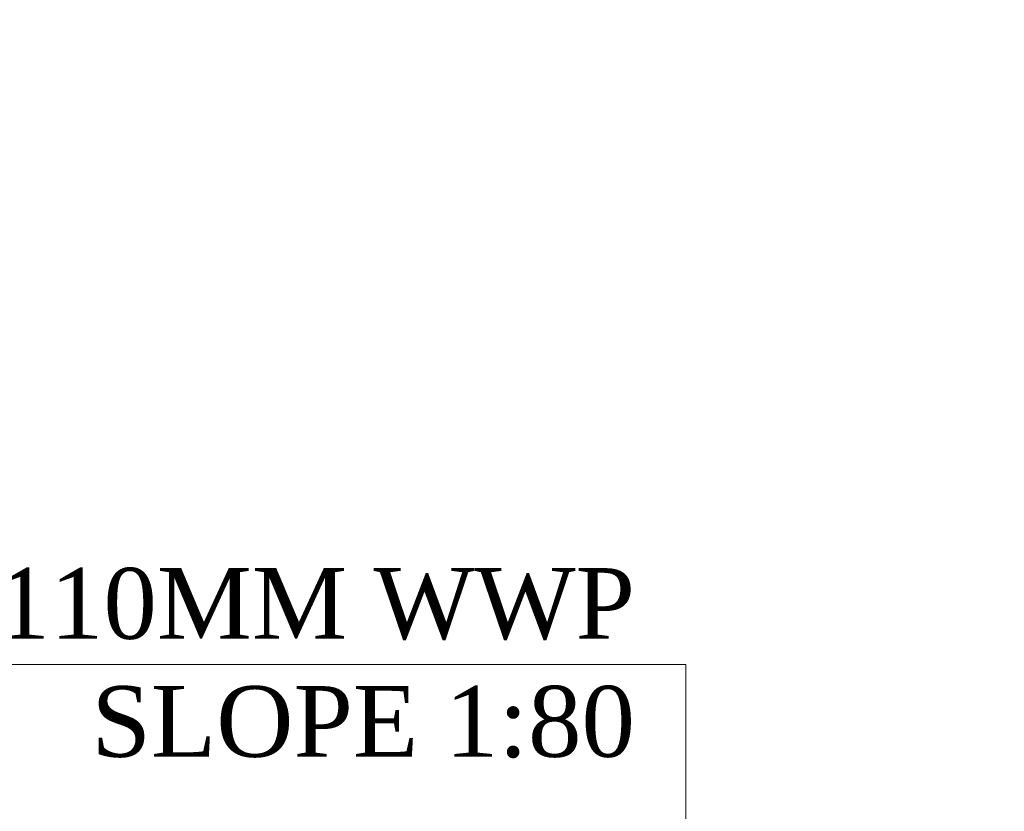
# Model space of a CAD drawing. Header units: inches. Extents: x 105152 to 158499, y 12149 to 30915.
# Tile 297 of 339: x 123746 to 123829, y 29495 to 29562. Entities that reach past the tile are written whole.
import ezdxf

# ---------------------------------------------------------------- set-up
doc = ezdxf.new("R2010")
doc.units = ezdxf.units.IN
doc.header["$MEASUREMENT"] = 0
doc.layers.add('PD_025_TEXT', color=61, linetype='Continuous')
doc.layers.add('PP-SPRINKLER PIPE', color=1, linetype='Continuous', lineweight=0)
doc.layers.add('PP-TEXT', color=7, linetype='Continuous', lineweight=40)
doc.styles.add('Arial', font='GOTHIC.TTF')
doc.styles.add('TIMES NEW ROMAN', font='times.ttf')
doc.dimstyles.new('PP-DIM', dxfattribs={"dimtxt": 4, "dimasz": 1, "dimexe": 1, "dimexo": 1, "dimgap": 0.09, "dimtad": 0, "dimdec": 0, "dimzin": 0, "dimdsep": 46, "dimlunit": 4, "dimtxsty": 'TIMES NEW ROMAN', "dimblk": 'ARCHTICK', "dimcen": 0.09, "dimdle": 1, "dimclrd": 256, "dimclre": 256, "dimclrt": 256, "dimadec": 0, "dimazin": 0, "dimtfac": 1, "dimtdec": 4, "dimtofl": 0, "dimtmove": 1, "dimatfit": 3, "dimfxl": 1, "dimtolj": 1, "dimtzin": 0, "dimlwd": -1, "dimlwe": -1, "dimarcsym": 0})

# ---------------------------------------------------------------- blocks, each defined once
blk = doc.blocks.new('zw$4BE2')
at = {"layer": 'PP-TEXT', "insert": (-486.2491078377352, 6.478574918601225, -0.004565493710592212), "char_height": 5.999999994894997, "width": 60.58443289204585, "attachment_point": 9, "style": 'Arial', "bg_fill": 2}
blk.add_mtext('\\pxqr;{\\fTimes New Roman|b0|i0|c0|p34;%%C110MM WWP \\PSLOPE 1:80}', dxfattribs=at)
at = {"layer": 'PP-TEXT', "lineweight": 70, "ltscale": 12}
blk.add_leader([(-481.9285853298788, -20.90158687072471), (-481.9285853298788, 14.44241405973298), (-540.9325409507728, 14.44241405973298)], dimstyle='PP-DIM', override={"dimtxt": 8.5, "dimasz": 5, "dimtad": 0, "dimdec": 1, "dimcen": 0, "dimtfac": 12, "dimtdec": 1, "dimfxl": 7, "dimfxlon": 1, "dimlwd": 18, "dimarcsym": 1}, dxfattribs=at)

msp = doc.modelspace()

# ---------------------------------------------------------------- block references
at = {"layer": 'PD_025_TEXT'}
msp.add_blockref('zw$4BE2', (124283.9915017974, 29493.14877658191), dxfattribs=at)

# ---------------------------------------------------------------- next in the draw order: linework, layer by layer
at = {"layer": 'PP-SPRINKLER PIPE'}
msp.add_circle((124551.2389709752, 29172.99441664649), 1741.724416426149, dxfattribs=at)

doc.saveas('drawing.dxf')
